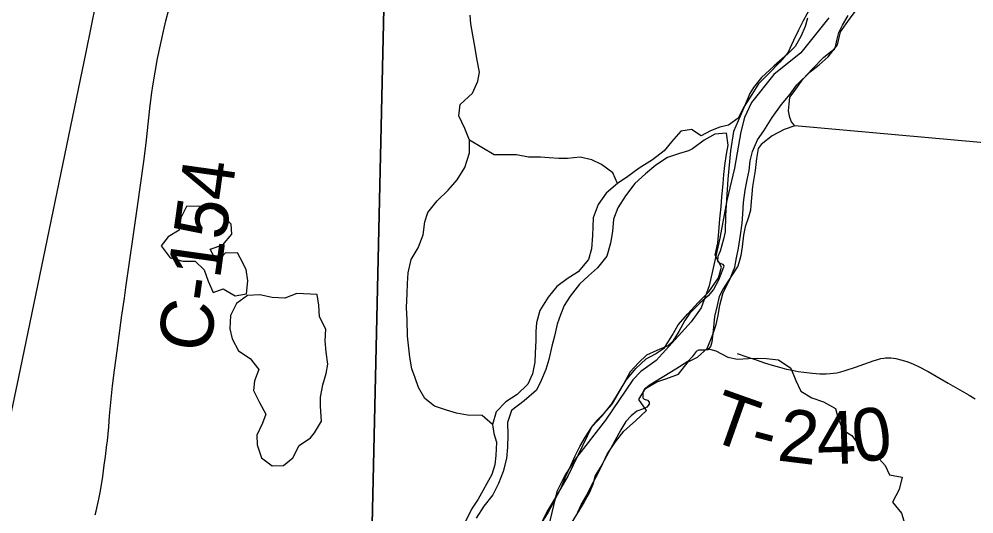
# Model space of a CAD drawing. Extents: x 0 to 680, y 0 to 440.
# Drawn here: x 518.1 to 536.23, y 188.7 to 198.09 of the extents above; entities that cross this region are included whole.
import ezdxf

# ---------------------------------------------------------------- set-up
doc = ezdxf.new("R2010")
doc.units = 0
for name, color, linetype in [('GM_X_County_Road', 7, 'Continuous'), ('GM_X_County_Road_Text', 7, 'Continuous'), ('GM_X_Major_River', 7, 'Continuous'), ('GM_X_Minor_Lake', 7, 'Continuous'), ('GM_X_Minor_River', 7, 'Continuous'), ('GM_X_Rail_Line', 7, 'Continuous'), ('GM_X_Section', 7, 'Continuous'), ('GM_X_Township', 7, 'Continuous'), ('GM_X_Township_Road', 7, 'Continuous'), ('GM_X_Township_Road_Text', 7, 'Continuous')]:
    doc.layers.add(name, color=color, linetype=linetype)

msp = doc.modelspace()

# ---------------------------------------------------------------- linework, layer by layer
at = {"layer": 'GM_X_County_Road'}
msp.add_lwpolyline([(519.55, 188.684), (519.567, 188.758), (519.603, 188.929), (519.622, 189.014), (519.648, 189.143), (519.692, 189.414), (519.721, 189.631), (519.745, 189.793), (519.772, 190.021), (519.775, 190.043), (519.78, 190.087), (519.807, 190.358), (519.824, 190.565), (519.848, 190.816), (519.88, 191.132), (519.918, 191.43), (519.966, 191.799), (520.056, 192.473), (520.104, 192.797), (520.129, 192.997), (520.269, 193.962), (520.352, 194.536), (520.472, 195.392), (520.515, 195.741), (520.567, 196.218), (520.593, 196.455), (520.625, 196.698), (520.644, 196.826), (520.735, 197.348), (520.844, 197.867), (520.888, 198.063), (520.946, 198.274)], dxfattribs=at)
at = {"layer": 'GM_X_Major_River'}
for points in [[(533.127, 198.314), (532.984, 198.061), (532.901, 197.881), (532.805, 197.688), (532.696, 197.455), (532.546, 197.276), (532.337, 197.064), (532.14, 196.866), (532.011, 196.66), (531.868, 196.434), (531.751, 196.214), (531.569, 196.082), (531.402, 196.044), (531.227, 195.973), (531.052, 195.881), (530.867, 195.997), (530.666, 195.966), (530.49, 195.767), (530.347, 195.595), (530.124, 195.424), (529.875, 195.266), (529.659, 195.108), (529.464, 194.976), (529.248, 194.792), (529.098, 194.572), (529.002, 194.319), (528.993, 194.152), (528.991, 193.985), (528.968, 193.731), (528.912, 193.53), (528.715, 193.298), (528.506, 193.167), (528.311, 193.016), (528.148, 192.817), (527.991, 192.564), (527.928, 192.331), (527.913, 192.163), (527.911, 191.996), (527.901, 191.755), (527.892, 191.581), (527.85, 191.361), (527.76, 191.168), (527.558, 190.97), (527.342, 190.832), (527.159, 190.64), (527.09, 190.4), (527.114, 190.232), (527.166, 190.064), (527.156, 189.81), (527.134, 189.636), (527.078, 189.449), (526.819, 188.984), (526.689, 188.791), (526.573, 188.545)], [(528.679, 188.667), (528.775, 188.873), (528.878, 189.059), (528.96, 189.232), (529.097, 189.478), (529.186, 189.658), (529.268, 189.838), (529.425, 190.07), (529.581, 190.276), (529.804, 190.467), (530.013, 190.665), (529.869, 190.875), (529.992, 191.081), (530.207, 191.212), (530.402, 191.276), (530.623, 191.354), (530.806, 191.586), (530.981, 191.678), (531.164, 191.843), (531.274, 192.109), (531.336, 192.296), (531.372, 192.47), (531.408, 192.663), (531.471, 192.904), (531.587, 193.136), (531.69, 193.383), (531.719, 193.563), (531.761, 193.744), (531.798, 193.991), (531.827, 194.218), (531.843, 194.392), (531.852, 194.613), (531.888, 194.847), (531.924, 195.04), (531.96, 195.221), (531.982, 195.401), (532.024, 195.581), (532.121, 195.801), (532.243, 195.974), (532.4, 196.226), (532.577, 196.472), (532.739, 196.671), (532.869, 196.844), (533.119, 197.095), (533.288, 197.227), (533.463, 197.379), (533.64, 197.604), (533.696, 197.851), (533.866, 198.09), (533.995, 198.263)], [(528.002, 188.494), (528.132, 188.707), (528.255, 188.933), (528.385, 189.186), (528.474, 189.406), (528.584, 189.632), (528.66, 189.805), (528.749, 189.985), (528.858, 190.164), (528.98, 190.363), (529.17, 190.562), (529.353, 190.794), (529.503, 191.033), (529.626, 191.239), (529.809, 191.464), (530.005, 191.649), (530.187, 191.741), (530.355, 191.853), (530.498, 192.092), (530.614, 192.291), (530.797, 192.497), (530.994, 192.715), (531.197, 192.92), (531.38, 193.186), (531.436, 193.386), (531.319, 193.615), (531.368, 193.849), (531.384, 194.056), (531.407, 194.304), (531.43, 194.531), (531.446, 194.718), (531.469, 194.966), (531.478, 195.146), (531.5, 195.313), (531.529, 195.527), (531.565, 195.701), (531.534, 195.929), (531.313, 195.912), (531.105, 195.794), (530.889, 195.629), (530.808, 195.596)], [(530.808, 195.596), (530.641, 195.545), (530.412, 195.467), (530.19, 195.323), (529.994, 195.157), (529.792, 194.973), (529.615, 194.74), (529.472, 194.514), (529.389, 194.295), (529.366, 194.06), (529.33, 193.84), (529.26, 193.593), (529.084, 193.374), (528.915, 193.222), (528.739, 193.064), (528.563, 192.838), (528.453, 192.659), (528.378, 192.479), (528.316, 192.306), (528.266, 192.079), (528.217, 191.885), (528.16, 191.632), (528.105, 191.445), (528.015, 191.232), (527.926, 191.052), (527.69, 190.848), (527.454, 190.663), (527.377, 190.436), (527.381, 190.202), (527.378, 189.968), (527.356, 189.754), (527.293, 189.507), (527.203, 189.281), (527.094, 189.068), (526.924, 188.849), (526.781, 188.623)]]:
    msp.add_lwpolyline(points, dxfattribs=at)
at = {"layer": 'GM_X_Minor_Lake'}
for points in [[(521.733, 194.535), (521.513, 194.544), (521.285, 194.534), (521.176, 194.321), (521.146, 194.087), (520.937, 193.962), (520.802, 193.79), (520.973, 193.56), (521.213, 193.497), (521.446, 193.501), (521.618, 193.338), (521.696, 193.123), (521.787, 192.907), (521.981, 192.972), (522.207, 192.842), (522.421, 192.88), (522.444, 193.127), (522.414, 193.342), (522.303, 193.564)], [(522.303, 193.564), (522.25, 193.658), (522.016, 193.654), (521.861, 193.482), (521.73, 193.725), (521.972, 193.809), (522.141, 194.014), (522.13, 194.202), (521.952, 194.392), (521.733, 194.535)], [(523.377, 192.888), (523.149, 192.797), (522.908, 192.813), (522.675, 192.863), (522.441, 192.846), (522.232, 192.695), (522.116, 192.468), (522.106, 192.214), (522.15, 192.026), (522.268, 191.797), (522.493, 191.654), (522.658, 191.444), (522.575, 191.231), (522.553, 191.044), (522.67, 190.815), (522.788, 190.599), (522.726, 190.426), (522.616, 190.2), (522.621, 190.012), (522.705, 189.77), (522.91, 189.614), (523.124, 189.625), (523.299, 189.77), (523.422, 190.003), (523.638, 190.147)], [(523.638, 190.147), (523.713, 190.24), (523.842, 190.466), (523.826, 190.747), (523.828, 190.921), (523.871, 191.155), (523.933, 191.368), (523.962, 191.542), (523.932, 191.77), (523.914, 191.985), (523.924, 192.212), (523.806, 192.441), (523.795, 192.662), (523.765, 192.87), (523.377, 192.888)]]:
    msp.add_lwpolyline(points, dxfattribs=at)
at = {"layer": 'GM_X_Minor_River'}
for points in [[(527.09, 190.4), (526.891, 190.569), (526.617, 190.579), (526.404, 190.615), (526.217, 190.671), (525.991, 190.748), (525.806, 190.891), (525.688, 191.099), (525.623, 191.288), (525.559, 191.456), (525.521, 191.677), (525.497, 191.905), (525.479, 192.079), (525.47, 192.387), (525.459, 192.622), (525.469, 192.889), (525.478, 193.077), (525.487, 193.277), (525.544, 193.531), (525.68, 193.75), (525.776, 193.997), (525.806, 194.244), (525.862, 194.424), (526.038, 194.643), (526.248, 194.848), (526.417, 195.04), (526.567, 195.279), (526.651, 195.553), (526.654, 195.794), (526.563, 196.016), (526.452, 196.258), (526.475, 196.472), (526.711, 196.69), (526.814, 196.917), (526.843, 197.084), (526.793, 197.346), (526.762, 197.54), (526.718, 197.788), (526.681, 198.003), (526.669, 198.171)], [(529.464, 194.976), (529.373, 195.178), (529.161, 195.335), (528.975, 195.424), (528.755, 195.474), (528.514, 195.45), (528.347, 195.445), (528.167, 195.461), (528, 195.476), (527.773, 195.472), (527.546, 195.515), (527.125, 195.52), (526.654, 195.794)], [(531.164, 191.843), (531.33, 191.801), (531.556, 191.678), (531.743, 191.642), (531.95, 191.653), (532.117, 191.657), (532.291, 191.655), (532.518, 191.626), (532.75, 191.469), (532.847, 191.233), (532.945, 191.031), (533.151, 190.908), (533.37, 190.832), (533.603, 190.702), (533.654, 190.514), (533.738, 190.299), (533.91, 190.19), (534.035, 190.021), (534.167, 189.839), (534.38, 189.803), (534.545, 189.62), (534.623, 189.445), (534.863, 189.402), (534.807, 189.168), (534.684, 188.929), (534.855, 188.719), (534.919, 188.511)]]:
    msp.add_lwpolyline(points, dxfattribs=at)
at = {"layer": 'GM_X_Rail_Line'}
msp.add_lwpolyline([(517.428, 188.131), (518.134, 191.453), (519.378, 197.467), (519.854, 199.812), (519.978, 200.427), (520.069, 201.042), (520.154, 201.733), (520.212, 202.486), (520.245, 203.162), (520.235, 203.844), (520.212, 204.483), (520.174, 205.145), (520.107, 205.717), (520.04, 206.241), (519.83, 207.485), (519.668, 208.186), (519.218, 210.245), (515.811, 225.596)], dxfattribs=at)
at = {"layer": 'GM_X_Section'}
for points in [[(544.944, 212.754), (543.332, 195.123), (532.83, 196.067), (532.765, 196.142), (532.733, 196.229), (532.709, 196.35), (532.718, 196.477), (532.734, 196.61), (532.816, 196.722), (532.987, 196.959), (533.158, 197.143), (533.382, 197.372), (533.531, 197.489), (533.579, 197.522), (533.599, 197.568), (533.628, 197.688), (533.665, 197.841), (533.734, 197.979), (533.844, 198.164)], [(524.801, 188.232), (525.203, 206.122)], [(533.069, 198.112), (533.026, 197.953), (532.942, 197.761), (532.832, 197.576), (532.696, 197.432), (532.431, 197.203), (532.193, 196.987), (532.043, 196.796), (531.974, 196.684), (531.876, 196.439), (531.751, 196.161), (531.667, 195.962), (531.607, 195.596), (531.557, 195.057), (531.51, 194.363), (531.505, 194.056), (531.475, 193.917), (531.411, 193.691), (531.369, 193.585), (531.361, 193.505), (531.374, 193.485), (531.413, 193.464), (531.453, 193.443), (531.479, 193.409), (531.472, 193.383), (531.381, 193.138), (531.284, 192.959), (531.181, 192.841), (531.025, 192.704), (530.835, 192.514), (530.739, 192.375), (530.628, 192.164), (530.511, 191.979), (530.416, 191.894), (530.208, 191.805), (530.012, 191.715), (529.863, 191.571), (529.706, 191.4), (529.547, 191.11), (529.354, 190.779), (529.211, 190.615), (529.068, 190.478), (528.979, 190.366), (528.896, 190.194), (528.528, 189.433), (528.273, 188.998), (528.121, 188.74), (527.989, 188.469)], [(543.332, 195.123), (532.83, 196.067), (532.629, 195.998), (532.4, 195.875), (532.19, 195.712), (532.135, 195.64), (532.098, 195.447), (532.074, 195.221), (532.028, 194.914), (531.994, 194.555), (531.986, 194.468), (531.95, 194.335), (531.887, 194.149), (531.857, 193.99), (531.826, 193.77), (531.803, 193.604), (531.781, 193.511), (531.746, 193.405), (531.629, 193.22), (531.471, 192.976), (531.395, 192.83), (531.352, 192.658), (531.301, 192.452), (531.276, 192.185), (531.252, 191.965), (531.23, 191.879), (531.176, 191.82), (531.122, 191.808), (531.062, 191.809), (531.002, 191.81), (530.955, 191.784), (530.879, 191.685), (530.798, 191.593), (530.568, 191.451), (530.082, 191.153), (529.973, 191.068), (529.946, 191.015), (529.945, 190.955), (529.944, 190.909), (529.97, 190.881), (530.03, 190.86), (530.062, 190.826), (530.062, 190.786), (530.02, 190.727), (529.94, 190.688), (529.832, 190.65), (529.724, 190.566), (529.622, 190.454), (529.525, 190.296), (529.256, 189.8), (529.166, 189.635), (529.042, 189.43), (528.992, 189.264), (528.922, 189.099), (528.832, 188.934), (528.736, 188.775), (528.564, 188.498)]]:
    msp.add_lwpolyline(points, dxfattribs=at)
msp.add_lwpolyline([(507.335, 206.149), (525.203, 206.122), (524.801, 188.232), (507.142, 188.331)], close=True, dxfattribs=at)
at = {"layer": 'GM_X_Township'}
for points in [[(533.471, 198.118), (532.94, 197.455), (532.432, 197.039), (532.004, 196.511), (531.872, 196.229), (531.801, 195.956), (531.684, 195.267), (531.535, 194.653), (531.404, 193.935), (531.204, 193.029), (531.051, 192.616), (530.86, 192.35), (530.194, 191.616), (529.903, 191.405), (529.754, 191.246), (529.234, 190.483), (528.682, 189.774), (528.47, 189.442), (528.312, 189.129), (528.059, 188.064), (519.299, 188.118), (512.018, 188.164)], [(533.471, 198.118), (532.94, 197.455), (532.432, 197.039), (532.004, 196.511), (531.872, 196.229), (531.801, 195.956), (531.684, 195.267), (531.535, 194.653), (531.404, 193.935), (531.204, 193.029), (531.051, 192.616), (530.86, 192.35), (530.194, 191.616), (529.903, 191.405), (529.754, 191.246), (529.234, 190.483), (528.682, 189.774), (528.47, 189.442), (528.312, 189.129), (528.059, 188.064)]]:
    msp.add_lwpolyline(points, dxfattribs=at)
at = {"layer": 'GM_X_Township_Road'}
msp.add_lwpolyline([(531.731, 191.748), (531.919, 191.687), (532.092, 191.626), (532.252, 191.571), (532.4, 191.525), (532.535, 191.486), (532.668, 191.452), (532.781, 191.428), (532.889, 191.407), (532.997, 191.39), (533.161, 191.372), (533.304, 191.364), (533.424, 191.363), (533.501, 191.366), (533.565, 191.371), (533.625, 191.38), (533.7, 191.397), (533.784, 191.422), (533.981, 191.491), (534.332, 191.614), (534.401, 191.636), (534.462, 191.65), (534.516, 191.659), (534.55, 191.662), (534.587, 191.663), (534.619, 191.664), (534.653, 191.662), (534.701, 191.657), (534.748, 191.65), (534.842, 191.629), (534.957, 191.594), (535.07, 191.551), (535.177, 191.502), (535.359, 191.406), (535.741, 191.185), (536.135, 190.954), (536.249, 190.889)], dxfattribs=at)

# ---------------------------------------------------------------- texts
at = {"layer": 'GM_X_County_Road_Text'}
msp.add_text('C-154', height=1.0014, rotation=82.0265, dxfattribs=at).set_placement((521.721, 191.742))
at = {"layer": 'GM_X_Township_Road_Text'}
for s, rotation, p in [('T', 340.4828, (531.141, 190.131)), ('2', 353.0322, (532.476, 189.72)), ('4', 2.097, (533.261, 189.638)), ('0', 7.5582, (533.981, 189.669)), ('-', 345.0599, (531.93, 189.855))]:
    msp.add_text(s, height=1.001, rotation=rotation, dxfattribs=at).set_placement(p)

doc.saveas('drawing.dxf')
